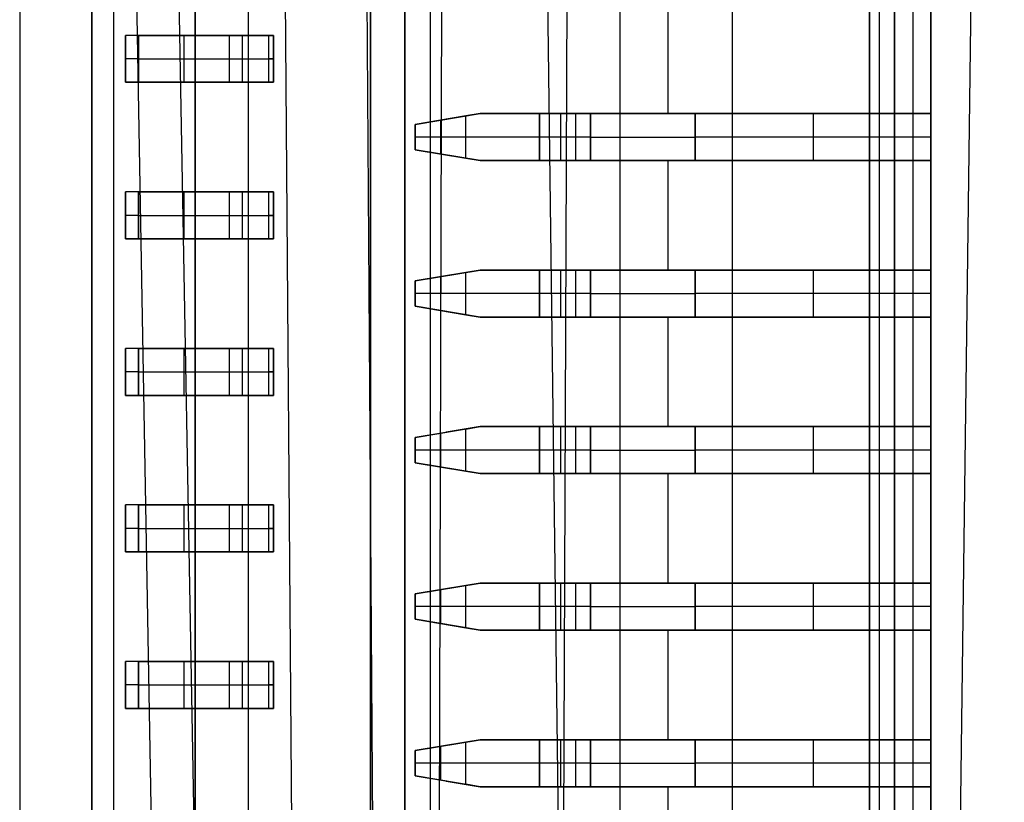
# Model space of a CAD drawing. Extents: x -64 to 57, y 4 to 161.
# Tile 275 of 342: x 7.61 to 10.76, y 143.47 to 145.97. Entities that reach past the tile are written whole.
import ezdxf

# ---------------------------------------------------------------- set-up
doc = ezdxf.new("R2010")
doc.units = 0
doc.layers.add('DEFAULT', color=7, linetype='CONTINUOUS')

msp = doc.modelspace()

# ---------------------------------------------------------------- linework, layer by layer
at = {"layer": 'DEFAULT', "color": 254}
for p, q in [((7.9693, 154.4068, 54.2017), (8.388, 131.0455, 54.1046)), ((8.5759, 131.0475, 45.715), (8.3945, 154.4089, 45.475)), ((8.8271, 131.0454, 54.3913), (8.6606, 154.4067, 54.6531)), ((8.9159, 131.0475, 45.4628), (8.9837, 154.409, 45.038)), ((9.5319, 128.0857, 50.1519), (9.1882, 154.4078, 50.1577)), ((9.394, 154.4065, 55.1319), (9.295, 131.0453, 54.6968)), ((8.2521, 131.0474, 45.9551), (7.841, 154.0867, 45.8907)), ((10.4141, 128.0856, 50.3942), (10.7553, 154.0856, 50.4012)), ((9.886, 150.7919, 37.6366), (9.886, 128.8919, 37.6366)), ((10.356, 150.7919, 41.6166), (10.356, 128.8919, 41.6166)), ((7.841, 150.4169, 41.6166), (7.841, 134.2669, 41.6166)), ((7.841, 150.4169, 41.6166), (7.841, 134.2669, 41.6166)), ((7.911, 150.3169, 39.9666), (7.911, 134.2669, 39.9666)), ((7.841, 129.6158, 41.4747), (7.841, 150.068, 41.4747)), ((7.841, 149.9661, 41.3329), (7.841, 133.7169, 41.3329)), ((7.841, 133.7169, 41.3329), (7.841, 149.9661, 41.3329)), ((8.341, 149.9169, 41.0997), (8.341, 134.266, 41.0997)), ((8.731, 134.2669, 39.9666), (8.731, 149.9169, 39.9666)), ((8.731, 149.9169, 39.9666), (8.731, 134.2669, 39.9666)), ((8.841, 149.9169, 40.8666), (8.841, 134.2669, 40.8666)), ((8.841, 134.2669, 40.8666), (8.841, 149.9169, 40.8666)), ((9.5278, 149.9169, 39.6766), (9.5278, 134.2669, 39.6766)), ((10.3246, 134.2669, 39.3866), (10.3246, 149.9169, 39.3866)), ((10.3246, 149.9169, 39.3866), (10.3246, 134.2669, 39.3866)), ((10.521, 149.9169, 40.1266), (10.521, 134.2669, 40.1266)), ((10.4046, 134.2669, 39.3866), (10.4046, 149.4569, 39.3866)), ((10.4046, 149.4569, 39.3866), (10.4046, 134.2669, 39.3866)), ((10.4628, 149.4569, 39.5466), (10.4628, 134.2669, 39.5466)), ((10.521, 134.2669, 39.7066), (10.521, 149.4569, 39.7066)), ((10.521, 149.4569, 39.7066), (10.521, 134.2669, 39.7066)), ((7.611, 149.1419, 37.6866), (7.611, 130.5419, 37.6866)), ((8.171, 130.5419, 37.6866), (8.171, 149.1419, 37.6866)), ((8.171, 149.1419, 37.6866), (8.171, 130.5419, 37.6866)), ((8.171, 130.5419, 37.6366), (8.171, 149.1419, 37.6366)), ((8.171, 130.5419, 37.6616), (8.171, 149.1419, 37.6616)), ((8.171, 149.1419, 37.6366), (8.171, 130.5419, 37.6366)), ((9.681, 146.0169, 40.8666), (9.681, 145.6669, 40.8666)), ((10.521, 146.0169, 40.8666), (10.521, 145.6669, 40.8666)), ((10.521, 145.6669, 40.8666), (10.521, 146.0169, 40.8666)), ((8.407, 145.9169, 39.9666), (7.9493, 145.9169, 39.9666)), ((7.9493, 145.7669, 39.9666), (7.9493, 145.9169, 39.9666)), ((7.9493, 145.9169, 39.9666), (7.9493, 145.7669, 39.9666)), ((8.407, 145.9169, 39.9666), (7.9493, 145.9169, 39.9666)), ((7.9908, 145.9169, 39.9756), (8.2795, 145.9169, 40.1075)), ((7.9908, 145.7669, 39.9756), (7.9908, 145.9169, 39.9756)), ((7.9908, 145.9169, 39.9756), (8.2795, 145.9169, 40.1075)), ((7.9908, 145.9169, 39.9756), (7.9908, 145.7669, 39.9756)), ((8.1351, 145.9169, 40.0416), (8.1351, 145.7669, 40.0416)), ((8.4158, 145.9169, 40.0484), (8.1501, 145.9169, 40.0484)), ((8.1851, 145.9169, 39.9666), (8.1851, 145.9169, 40.0644)), ((8.2795, 145.9169, 40.1075), (8.2795, 145.7669, 40.1075)), ((8.2795, 145.9169, 40.1075), (8.2795, 145.7669, 40.1075)), ((8.2795, 145.9169, 40.1075), (8.421, 145.9169, 40.0166)), ((8.321, 145.9169, 40.1166), (8.321, 145.7669, 40.1166)), ((8.407, 145.7669, 39.9666), (8.407, 145.9169, 39.9666)), ((8.407, 145.7669, 39.9666), (8.407, 145.9169, 39.9666)), ((8.421, 145.7669, 40.0166), (8.421, 145.9169, 40.0166)), ((8.421, 145.9169, 40.0119), (8.421, 145.7669, 40.0119)), ((8.421, 145.9169, 40.0166), (8.421, 145.9169, 40.0119)), ((8.421, 145.7669, 40.0166), (8.421, 145.9169, 40.0166)), ((8.421, 145.9169, 40.0142), (8.421, 145.7669, 40.0142)), ((8.421, 145.9169, 40.0119), (8.421, 145.7669, 40.0119)), ((8.421, 145.9169, 40.0166), (8.421, 145.9169, 40.0119)), ((7.9908, 145.8419, 39.9756), (8.2795, 145.8419, 40.1075)), ((8.421, 145.8419, 40.0166), (8.421, 145.8419, 40.0119)), ((8.407, 145.7669, 39.9666), (7.9493, 145.7669, 39.9666)), ((7.9493, 145.7669, 39.9666), (8.407, 145.7669, 39.9666)), ((8.2795, 145.7669, 40.1075), (7.9908, 145.7669, 39.9756)), ((7.9908, 145.7669, 39.9756), (8.2795, 145.7669, 40.1075)), ((8.4158, 145.7669, 40.0484), (8.1501, 145.7669, 40.0484)), ((8.1851, 145.7669, 39.9666), (8.1851, 145.7669, 40.0644)), ((8.2795, 145.7669, 40.1075), (8.421, 145.7669, 40.0166)), ((8.421, 145.7669, 40.0119), (8.421, 145.7669, 40.0166)), ((8.421, 145.7669, 40.0166), (8.421, 145.7669, 40.0119)), ((8.8737, 145.6324, 40.8666), (9.081, 145.6669, 40.8666)), ((8.8737, 145.6324, 40.8666), (9.081, 145.6669, 40.8666)), ((9.0352, 145.6593, 40.6612), (8.8737, 145.6324, 40.8666)), ((9.0352, 145.6593, 40.6612), (8.8737, 145.6324, 40.8666)), ((8.9544, 145.6458, 40.7639), (8.9544, 145.538, 40.7639)), ((9.081, 145.6669, 40.7405), (8.9728, 145.6489, 40.7405)), ((8.9774, 145.6496, 40.7347), (8.9774, 145.6496, 40.8666)), ((9.0352, 145.6593, 40.6612), (9.081, 145.6669, 40.6144)), ((9.081, 145.6669, 40.6144), (9.0352, 145.6593, 40.6612)), ((9.0352, 145.5246, 40.6612), (9.0352, 145.6593, 40.6612)), ((9.0352, 145.5246, 40.6612), (9.0352, 145.6593, 40.6612)), ((9.081, 145.6669, 40.8666), (9.081, 145.6669, 40.6144)), ((9.081, 145.6669, 40.8666), (9.081, 145.6669, 40.6144)), ((10.521, 145.6669, 40.8666), (9.081, 145.6669, 40.8666)), ((9.081, 145.6669, 40.7066), (9.4966, 145.6669, 40.7066)), ((9.081, 145.6669, 40.8666), (10.521, 145.6669, 40.8666)), ((9.271, 145.6669, 40.5466), (9.271, 145.5169, 40.5466)), ((9.271, 145.5169, 40.5466), (9.271, 145.6669, 40.5466)), ((9.3379, 145.6669, 40.5723), (9.3379, 145.5169, 40.5723)), ((9.3379, 145.6669, 40.5723), (9.3379, 145.5169, 40.5723)), ((9.4333, 145.6669, 40.6581), (9.3379, 145.6669, 40.5723)), ((9.3379, 145.6669, 40.5723), (9.4333, 145.6669, 40.6581)), ((9.3856, 145.6669, 40.6152), (9.3856, 145.5169, 40.6152)), ((9.4333, 145.5169, 40.6581), (9.4333, 145.6669, 40.6581)), ((9.4333, 145.6669, 40.6581), (9.4333, 145.5169, 40.6581)), ((9.7679, 145.5169, 40.7866), (9.7679, 145.6669, 40.7866)), ((9.7679, 145.6669, 40.7866), (9.7679, 145.5169, 40.7866)), ((10.521, 145.6669, 40.7866), (9.7679, 145.6669, 40.7866)), ((9.7679, 145.6669, 40.7866), (10.521, 145.6669, 40.7866)), ((9.801, 145.6669, 40.7866), (9.801, 145.6669, 40.8666)), ((10.1445, 145.6669, 40.7866), (10.1445, 145.5169, 40.7866)), ((10.521, 145.6669, 40.7866), (10.521, 145.5169, 40.7866)), ((10.521, 145.6669, 40.8666), (10.521, 145.6669, 40.7866)), ((10.521, 145.5169, 40.7866), (10.521, 145.6669, 40.7866)), ((10.521, 145.6669, 40.7866), (10.521, 145.6669, 40.8666)), ((8.8737, 145.6324, 40.8666), (8.8737, 145.5515, 40.8666)), ((8.8737, 145.5515, 40.8666), (8.8737, 145.6324, 40.8666)), ((9.0352, 145.5919, 40.6612), (8.8737, 145.5919, 40.8666)), ((9.4333, 145.5919, 40.6581), (9.3379, 145.5919, 40.5723)), ((10.521, 145.5919, 40.7866), (9.7679, 145.5919, 40.7866)), ((9.081, 145.5169, 40.8666), (8.8737, 145.5515, 40.8666)), ((8.8737, 145.5515, 40.8666), (9.0352, 145.5246, 40.6612)), ((8.8737, 145.5515, 40.8666), (9.0352, 145.5246, 40.6612)), ((9.081, 145.5169, 40.8666), (8.8737, 145.5515, 40.8666)), ((8.9728, 145.535, 40.7405), (9.081, 145.5169, 40.7405)), ((8.9774, 145.5342, 40.7347), (8.9774, 145.5342, 40.8666)), ((9.081, 145.5169, 40.6144), (9.0352, 145.5246, 40.6612)), ((9.0352, 145.5246, 40.6612), (9.081, 145.5169, 40.6144)), ((10.521, 145.5169, 40.8666), (9.081, 145.5169, 40.8666)), ((9.081, 145.5169, 40.8666), (9.081, 145.5169, 40.6144)), ((9.081, 145.5169, 40.7066), (9.4966, 145.5169, 40.7066)), ((9.081, 145.5169, 40.6144), (9.081, 145.5169, 40.8666)), ((10.521, 145.5169, 40.8666), (9.081, 145.5169, 40.8666)), ((9.3379, 145.5169, 40.5723), (9.4333, 145.5169, 40.6581)), ((9.3379, 145.5169, 40.5723), (9.4333, 145.5169, 40.6581)), ((9.681, 145.5169, 40.8666), (9.681, 145.1669, 40.8666)), ((9.7679, 145.5169, 40.7866), (10.521, 145.5169, 40.7866)), ((9.7679, 145.5169, 40.7866), (10.521, 145.5169, 40.7866)), ((9.801, 145.5169, 40.7866), (9.801, 145.5169, 40.8666)), ((10.521, 145.5169, 40.8666), (10.521, 145.1669, 40.8666)), ((10.521, 145.5169, 40.7866), (10.521, 145.5169, 40.8666)), ((10.521, 145.5169, 40.7866), (10.521, 145.5169, 40.8666)), ((10.521, 145.1669, 40.8666), (10.521, 145.5169, 40.8666)), ((8.407, 145.4169, 39.9666), (7.9493, 145.4169, 39.9666)), ((7.9493, 145.2669, 39.9666), (7.9493, 145.4169, 39.9666)), ((7.9493, 145.4169, 39.9666), (7.9493, 145.2669, 39.9666)), ((8.407, 145.4169, 39.9666), (7.9493, 145.4169, 39.9666)), ((7.9908, 145.4169, 39.9756), (8.2795, 145.4169, 40.1075)), ((7.9908, 145.2669, 39.9756), (7.9908, 145.4169, 39.9756)), ((7.9908, 145.4169, 39.9756), (8.2795, 145.4169, 40.1075)), ((7.9908, 145.4169, 39.9756), (7.9908, 145.2669, 39.9756)), ((8.1351, 145.4169, 40.0416), (8.1351, 145.2669, 40.0416)), ((8.4158, 145.4169, 40.0484), (8.1501, 145.4169, 40.0484)), ((8.1851, 145.4169, 39.9666), (8.1851, 145.4169, 40.0644)), ((8.2795, 145.4169, 40.1075), (8.2795, 145.2669, 40.1075)), ((8.2795, 145.4169, 40.1075), (8.2795, 145.2669, 40.1075)), ((8.2795, 145.4169, 40.1075), (8.421, 145.4169, 40.0166)), ((8.321, 145.4169, 40.1166), (8.321, 145.2669, 40.1166)), ((8.407, 145.2669, 39.9666), (8.407, 145.4169, 39.9666)), ((8.407, 145.2669, 39.9666), (8.407, 145.4169, 39.9666)), ((8.421, 145.2669, 40.0166), (8.421, 145.4169, 40.0166)), ((8.421, 145.4169, 40.0119), (8.421, 145.2669, 40.0119)), ((8.421, 145.4169, 40.0166), (8.421, 145.4169, 40.0119)), ((8.421, 145.2669, 40.0166), (8.421, 145.4169, 40.0166)), ((8.421, 145.4169, 40.0142), (8.421, 145.2669, 40.0142)), ((8.421, 145.4169, 40.0119), (8.421, 145.2669, 40.0119)), ((8.421, 145.4169, 40.0166), (8.421, 145.4169, 40.0119)), ((7.9908, 145.3419, 39.9756), (8.2795, 145.3419, 40.1075)), ((8.421, 145.3419, 40.0166), (8.421, 145.3419, 40.0119)), ((8.407, 145.2669, 39.9666), (7.9493, 145.2669, 39.9666)), ((7.9493, 145.2669, 39.9666), (8.407, 145.2669, 39.9666)), ((8.2795, 145.2669, 40.1075), (7.9908, 145.2669, 39.9756)), ((7.9908, 145.2669, 39.9756), (8.2795, 145.2669, 40.1075)), ((8.4158, 145.2669, 40.0484), (8.1501, 145.2669, 40.0484)), ((8.1851, 145.2669, 39.9666), (8.1851, 145.2669, 40.0644)), ((8.2795, 145.2669, 40.1075), (8.421, 145.2669, 40.0166)), ((8.421, 145.2669, 40.0119), (8.421, 145.2669, 40.0166)), ((8.421, 145.2669, 40.0166), (8.421, 145.2669, 40.0119)), ((8.8737, 145.1324, 40.8666), (9.081, 145.1669, 40.8666)), ((8.8737, 145.1324, 40.8666), (9.081, 145.1669, 40.8666)), ((9.0352, 145.1593, 40.6612), (8.8737, 145.1324, 40.8666)), ((9.0352, 145.1593, 40.6612), (8.8737, 145.1324, 40.8666)), ((8.9544, 145.1458, 40.7639), (8.9544, 145.038, 40.7639)), ((9.081, 145.1669, 40.7405), (8.9728, 145.1489, 40.7405)), ((8.9774, 145.1496, 40.7347), (8.9774, 145.1496, 40.8666)), ((9.0352, 145.1593, 40.6612), (9.081, 145.1669, 40.6144)), ((9.081, 145.1669, 40.6144), (9.0352, 145.1593, 40.6612)), ((9.0352, 145.0246, 40.6612), (9.0352, 145.1593, 40.6612)), ((9.0352, 145.0246, 40.6612), (9.0352, 145.1593, 40.6612)), ((9.081, 145.1669, 40.8666), (9.081, 145.1669, 40.6144)), ((9.081, 145.1669, 40.8666), (9.081, 145.1669, 40.6144)), ((10.521, 145.1669, 40.8666), (9.081, 145.1669, 40.8666)), ((9.081, 145.1669, 40.7066), (9.4966, 145.1669, 40.7066)), ((9.081, 145.1669, 40.8666), (10.521, 145.1669, 40.8666)), ((9.271, 145.1669, 40.5466), (9.271, 145.0169, 40.5466)), ((9.271, 145.0169, 40.5466), (9.271, 145.1669, 40.5466)), ((9.3379, 145.1669, 40.5723), (9.3379, 145.0169, 40.5723)), ((9.3379, 145.1669, 40.5723), (9.3379, 145.0169, 40.5723)), ((9.4333, 145.1669, 40.6581), (9.3379, 145.1669, 40.5723)), ((9.3379, 145.1669, 40.5723), (9.4333, 145.1669, 40.6581)), ((9.3856, 145.1669, 40.6152), (9.3856, 145.0169, 40.6152)), ((9.4333, 145.0169, 40.6581), (9.4333, 145.1669, 40.6581)), ((9.4333, 145.1669, 40.6581), (9.4333, 145.0169, 40.6581)), ((9.7679, 145.0169, 40.7866), (9.7679, 145.1669, 40.7866)), ((9.7679, 145.1669, 40.7866), (9.7679, 145.0169, 40.7866)), ((10.521, 145.1669, 40.7866), (9.7679, 145.1669, 40.7866)), ((9.7679, 145.1669, 40.7866), (10.521, 145.1669, 40.7866)), ((9.801, 145.1669, 40.7866), (9.801, 145.1669, 40.8666)), ((10.1445, 145.1669, 40.7866), (10.1445, 145.0169, 40.7866)), ((10.521, 145.1669, 40.7866), (10.521, 145.0169, 40.7866)), ((10.521, 145.1669, 40.8666), (10.521, 145.1669, 40.7866)), ((10.521, 145.0169, 40.7866), (10.521, 145.1669, 40.7866)), ((10.521, 145.1669, 40.7866), (10.521, 145.1669, 40.8666)), ((8.8737, 145.1324, 40.8666), (8.8737, 145.0515, 40.8666)), ((8.8737, 145.0515, 40.8666), (8.8737, 145.1324, 40.8666)), ((9.0352, 145.0919, 40.6612), (8.8737, 145.0919, 40.8666)), ((9.4333, 145.0919, 40.6581), (9.3379, 145.0919, 40.5723)), ((10.521, 145.0919, 40.7866), (9.7679, 145.0919, 40.7866)), ((9.081, 145.0169, 40.8666), (8.8737, 145.0515, 40.8666)), ((8.8737, 145.0515, 40.8666), (9.0352, 145.0246, 40.6612)), ((8.8737, 145.0515, 40.8666), (9.0352, 145.0246, 40.6612)), ((9.081, 145.0169, 40.8666), (8.8737, 145.0515, 40.8666)), ((8.9728, 145.035, 40.7405), (9.081, 145.0169, 40.7405)), ((8.9774, 145.0342, 40.7347), (8.9774, 145.0342, 40.8666)), ((9.081, 145.0169, 40.6144), (9.0352, 145.0246, 40.6612)), ((9.0352, 145.0246, 40.6612), (9.081, 145.0169, 40.6144)), ((10.521, 145.0169, 40.8666), (9.081, 145.0169, 40.8666)), ((9.081, 145.0169, 40.8666), (9.081, 145.0169, 40.6144)), ((9.081, 145.0169, 40.7066), (9.4966, 145.0169, 40.7066)), ((9.081, 145.0169, 40.6144), (9.081, 145.0169, 40.8666)), ((10.521, 145.0169, 40.8666), (9.081, 145.0169, 40.8666)), ((9.3379, 145.0169, 40.5723), (9.4333, 145.0169, 40.6581)), ((9.3379, 145.0169, 40.5723), (9.4333, 145.0169, 40.6581)), ((9.681, 145.0169, 40.8666), (9.681, 144.6669, 40.8666)), ((9.7679, 145.0169, 40.7866), (10.521, 145.0169, 40.7866)), ((9.7679, 145.0169, 40.7866), (10.521, 145.0169, 40.7866)), ((9.801, 145.0169, 40.7866), (9.801, 145.0169, 40.8666)), ((10.521, 145.0169, 40.8666), (10.521, 144.6669, 40.8666)), ((10.521, 145.0169, 40.7866), (10.521, 145.0169, 40.8666)), ((10.521, 145.0169, 40.7866), (10.521, 145.0169, 40.8666)), ((10.521, 144.6669, 40.8666), (10.521, 145.0169, 40.8666)), ((8.407, 144.9169, 39.9666), (7.9493, 144.9169, 39.9666)), ((7.9493, 144.7669, 39.9666), (7.9493, 144.9169, 39.9666)), ((7.9493, 144.9169, 39.9666), (7.9493, 144.7669, 39.9666)), ((8.407, 144.9169, 39.9666), (7.9493, 144.9169, 39.9666)), ((7.9908, 144.9169, 39.9756), (8.2795, 144.9169, 40.1075)), ((7.9908, 144.7669, 39.9756), (7.9908, 144.9169, 39.9756)), ((7.9908, 144.9169, 39.9756), (8.2795, 144.9169, 40.1075)), ((7.9908, 144.9169, 39.9756), (7.9908, 144.7669, 39.9756)), ((8.1351, 144.9169, 40.0416), (8.1351, 144.7669, 40.0416)), ((8.4158, 144.9169, 40.0484), (8.1501, 144.9169, 40.0484)), ((8.1851, 144.9169, 39.9666), (8.1851, 144.9169, 40.0644)), ((8.2795, 144.9169, 40.1075), (8.2795, 144.7669, 40.1075)), ((8.2795, 144.9169, 40.1075), (8.2795, 144.7669, 40.1075)), ((8.2795, 144.9169, 40.1075), (8.421, 144.9169, 40.0166)), ((8.321, 144.9169, 40.1166), (8.321, 144.7669, 40.1166)), ((8.407, 144.7669, 39.9666), (8.407, 144.9169, 39.9666)), ((8.407, 144.7669, 39.9666), (8.407, 144.9169, 39.9666)), ((8.421, 144.7669, 40.0166), (8.421, 144.9169, 40.0166)), ((8.421, 144.9169, 40.0119), (8.421, 144.7669, 40.0119)), ((8.421, 144.9169, 40.0166), (8.421, 144.9169, 40.0119)), ((8.421, 144.7669, 40.0166), (8.421, 144.9169, 40.0166)), ((8.421, 144.9169, 40.0142), (8.421, 144.7669, 40.0142)), ((8.421, 144.9169, 40.0119), (8.421, 144.7669, 40.0119)), ((8.421, 144.9169, 40.0166), (8.421, 144.9169, 40.0119)), ((7.9908, 144.8419, 39.9756), (8.2795, 144.8419, 40.1075)), ((8.421, 144.8419, 40.0166), (8.421, 144.8419, 40.0119)), ((8.407, 144.7669, 39.9666), (7.9493, 144.7669, 39.9666)), ((7.9493, 144.7669, 39.9666), (8.407, 144.7669, 39.9666)), ((8.2795, 144.7669, 40.1075), (7.9908, 144.7669, 39.9756)), ((7.9908, 144.7669, 39.9756), (8.2795, 144.7669, 40.1075)), ((8.4158, 144.7669, 40.0484), (8.1501, 144.7669, 40.0484)), ((8.1851, 144.7669, 39.9666), (8.1851, 144.7669, 40.0644)), ((8.2795, 144.7669, 40.1075), (8.421, 144.7669, 40.0166)), ((8.421, 144.7669, 40.0119), (8.421, 144.7669, 40.0166)), ((8.421, 144.7669, 40.0166), (8.421, 144.7669, 40.0119)), ((8.8737, 144.6324, 40.8666), (9.081, 144.6669, 40.8666)), ((8.8737, 144.6324, 40.8666), (9.081, 144.6669, 40.8666)), ((9.0352, 144.6593, 40.6612), (8.8737, 144.6324, 40.8666)), ((9.0352, 144.6593, 40.6612), (8.8737, 144.6324, 40.8666)), ((8.9544, 144.6458, 40.7639), (8.9544, 144.538, 40.7639)), ((9.081, 144.6669, 40.7405), (8.9728, 144.6489, 40.7405)), ((8.9774, 144.6496, 40.7347), (8.9774, 144.6496, 40.8666)), ((9.0352, 144.6593, 40.6612), (9.081, 144.6669, 40.6144)), ((9.081, 144.6669, 40.6144), (9.0352, 144.6593, 40.6612)), ((9.0352, 144.5246, 40.6612), (9.0352, 144.6593, 40.6612)), ((9.0352, 144.5246, 40.6612), (9.0352, 144.6593, 40.6612)), ((9.081, 144.6669, 40.8666), (9.081, 144.6669, 40.6144)), ((9.081, 144.6669, 40.8666), (9.081, 144.6669, 40.6144)), ((10.521, 144.6669, 40.8666), (9.081, 144.6669, 40.8666)), ((9.081, 144.6669, 40.7066), (9.4966, 144.6669, 40.7066)), ((9.081, 144.6669, 40.8666), (10.521, 144.6669, 40.8666)), ((9.271, 144.6669, 40.5466), (9.271, 144.5169, 40.5466)), ((9.271, 144.5169, 40.5466), (9.271, 144.6669, 40.5466)), ((9.3379, 144.6669, 40.5723), (9.3379, 144.5169, 40.5723)), ((9.3379, 144.6669, 40.5723), (9.3379, 144.5169, 40.5723)), ((9.4333, 144.6669, 40.6581), (9.3379, 144.6669, 40.5723)), ((9.3379, 144.6669, 40.5723), (9.4333, 144.6669, 40.6581)), ((9.3856, 144.6669, 40.6152), (9.3856, 144.5169, 40.6152)), ((9.4333, 144.5169, 40.6581), (9.4333, 144.6669, 40.6581)), ((9.4333, 144.6669, 40.6581), (9.4333, 144.5169, 40.6581)), ((9.7679, 144.5169, 40.7866), (9.7679, 144.6669, 40.7866)), ((9.7679, 144.6669, 40.7866), (9.7679, 144.5169, 40.7866)), ((10.521, 144.6669, 40.7866), (9.7679, 144.6669, 40.7866)), ((9.7679, 144.6669, 40.7866), (10.521, 144.6669, 40.7866)), ((9.801, 144.6669, 40.7866), (9.801, 144.6669, 40.8666)), ((10.1445, 144.6669, 40.7866), (10.1445, 144.5169, 40.7866)), ((10.521, 144.6669, 40.7866), (10.521, 144.5169, 40.7866)), ((10.521, 144.6669, 40.8666), (10.521, 144.6669, 40.7866)), ((10.521, 144.5169, 40.7866), (10.521, 144.6669, 40.7866)), ((10.521, 144.6669, 40.7866), (10.521, 144.6669, 40.8666)), ((8.8737, 144.6324, 40.8666), (8.8737, 144.5515, 40.8666)), ((8.8737, 144.5515, 40.8666), (8.8737, 144.6324, 40.8666)), ((9.0352, 144.5919, 40.6612), (8.8737, 144.5919, 40.8666)), ((9.4333, 144.5919, 40.6581), (9.3379, 144.5919, 40.5723)), ((10.521, 144.5919, 40.7866), (9.7679, 144.5919, 40.7866)), ((9.081, 144.5169, 40.8666), (8.8737, 144.5515, 40.8666)), ((8.8737, 144.5515, 40.8666), (9.0352, 144.5246, 40.6612)), ((8.8737, 144.5515, 40.8666), (9.0352, 144.5246, 40.6612)), ((9.081, 144.5169, 40.8666), (8.8737, 144.5515, 40.8666)), ((8.9728, 144.535, 40.7405), (9.081, 144.5169, 40.7405)), ((8.9774, 144.5342, 40.7347), (8.9774, 144.5342, 40.8666)), ((9.081, 144.5169, 40.6144), (9.0352, 144.5246, 40.6612)), ((9.0352, 144.5246, 40.6612), (9.081, 144.5169, 40.6144)), ((10.521, 144.5169, 40.8666), (9.081, 144.5169, 40.8666)), ((9.081, 144.5169, 40.8666), (9.081, 144.5169, 40.6144)), ((9.081, 144.5169, 40.7066), (9.4966, 144.5169, 40.7066)), ((9.081, 144.5169, 40.6144), (9.081, 144.5169, 40.8666)), ((10.521, 144.5169, 40.8666), (9.081, 144.5169, 40.8666)), ((9.3379, 144.5169, 40.5723), (9.4333, 144.5169, 40.6581)), ((9.3379, 144.5169, 40.5723), (9.4333, 144.5169, 40.6581)), ((9.681, 144.5169, 40.8666), (9.681, 144.1669, 40.8666)), ((9.7679, 144.5169, 40.7866), (10.521, 144.5169, 40.7866)), ((9.7679, 144.5169, 40.7866), (10.521, 144.5169, 40.7866)), ((9.801, 144.5169, 40.7866), (9.801, 144.5169, 40.8666)), ((10.521, 144.5169, 40.8666), (10.521, 144.1669, 40.8666)), ((10.521, 144.5169, 40.7866), (10.521, 144.5169, 40.8666)), ((10.521, 144.5169, 40.7866), (10.521, 144.5169, 40.8666)), ((10.521, 144.1669, 40.8666), (10.521, 144.5169, 40.8666)), ((8.407, 144.4169, 39.9666), (7.9493, 144.4169, 39.9666)), ((7.9493, 144.2669, 39.9666), (7.9493, 144.4169, 39.9666)), ((7.9493, 144.4169, 39.9666), (7.9493, 144.2669, 39.9666)), ((8.407, 144.4169, 39.9666), (7.9493, 144.4169, 39.9666)), ((7.9908, 144.4169, 39.9756), (8.2795, 144.4169, 40.1075)), ((7.9908, 144.2669, 39.9756), (7.9908, 144.4169, 39.9756)), ((7.9908, 144.4169, 39.9756), (8.2795, 144.4169, 40.1075)), ((7.9908, 144.4169, 39.9756), (7.9908, 144.2669, 39.9756)), ((8.1351, 144.4169, 40.0416), (8.1351, 144.2669, 40.0416)), ((8.4158, 144.4169, 40.0484), (8.1501, 144.4169, 40.0484)), ((8.1851, 144.4169, 39.9666), (8.1851, 144.4169, 40.0644)), ((8.2795, 144.4169, 40.1075), (8.2795, 144.2669, 40.1075)), ((8.2795, 144.4169, 40.1075), (8.2795, 144.2669, 40.1075)), ((8.2795, 144.4169, 40.1075), (8.421, 144.4169, 40.0166)), ((8.321, 144.4169, 40.1166), (8.321, 144.2669, 40.1166)), ((8.407, 144.2669, 39.9666), (8.407, 144.4169, 39.9666)), ((8.407, 144.2669, 39.9666), (8.407, 144.4169, 39.9666)), ((8.421, 144.2669, 40.0166), (8.421, 144.4169, 40.0166)), ((8.421, 144.4169, 40.0119), (8.421, 144.2669, 40.0119)), ((8.421, 144.4169, 40.0166), (8.421, 144.4169, 40.0119)), ((8.421, 144.2669, 40.0166), (8.421, 144.4169, 40.0166)), ((8.421, 144.4169, 40.0142), (8.421, 144.2669, 40.0142)), ((8.421, 144.4169, 40.0119), (8.421, 144.2669, 40.0119)), ((8.421, 144.4169, 40.0166), (8.421, 144.4169, 40.0119)), ((7.9908, 144.3419, 39.9756), (8.2795, 144.3419, 40.1075)), ((8.421, 144.3419, 40.0166), (8.421, 144.3419, 40.0119)), ((8.407, 144.2669, 39.9666), (7.9493, 144.2669, 39.9666)), ((7.9493, 144.2669, 39.9666), (8.407, 144.2669, 39.9666)), ((8.2795, 144.2669, 40.1075), (7.9908, 144.2669, 39.9756)), ((7.9908, 144.2669, 39.9756), (8.2795, 144.2669, 40.1075)), ((8.4158, 144.2669, 40.0484), (8.1501, 144.2669, 40.0484)), ((8.1851, 144.2669, 39.9666), (8.1851, 144.2669, 40.0644)), ((8.2795, 144.2669, 40.1075), (8.421, 144.2669, 40.0166)), ((8.421, 144.2669, 40.0119), (8.421, 144.2669, 40.0166)), ((8.421, 144.2669, 40.0166), (8.421, 144.2669, 40.0119)), ((8.8737, 144.1324, 40.8666), (9.081, 144.1669, 40.8666)), ((8.8737, 144.1324, 40.8666), (9.081, 144.1669, 40.8666)), ((9.081, 144.1669, 40.7405), (8.9728, 144.1489, 40.7405)), ((9.0352, 144.1593, 40.6612), (9.081, 144.1669, 40.6144)), ((9.081, 144.1669, 40.6144), (9.0352, 144.1593, 40.6612)), ((9.081, 144.1669, 40.8666), (9.081, 144.1669, 40.6144)), ((9.081, 144.1669, 40.8666), (9.081, 144.1669, 40.6144)), ((10.521, 144.1669, 40.8666), (9.081, 144.1669, 40.8666)), ((9.081, 144.1669, 40.7066), (9.4966, 144.1669, 40.7066)), ((9.081, 144.1669, 40.8666), (10.521, 144.1669, 40.8666)), ((9.271, 144.1669, 40.5466), (9.271, 144.0169, 40.5466)), ((9.271, 144.0169, 40.5466), (9.271, 144.1669, 40.5466)), ((9.3379, 144.1669, 40.5723), (9.3379, 144.0169, 40.5723)), ((9.3379, 144.1669, 40.5723), (9.3379, 144.0169, 40.5723)), ((9.4333, 144.1669, 40.6581), (9.3379, 144.1669, 40.5723)), ((9.3379, 144.1669, 40.5723), (9.4333, 144.1669, 40.6581)), ((9.3856, 144.1669, 40.6152), (9.3856, 144.0169, 40.6152)), ((9.4333, 144.0169, 40.6581), (9.4333, 144.1669, 40.6581)), ((9.4333, 144.1669, 40.6581), (9.4333, 144.0169, 40.6581)), ((9.7679, 144.0169, 40.7866), (9.7679, 144.1669, 40.7866)), ((9.7679, 144.1669, 40.7866), (9.7679, 144.0169, 40.7866)), ((10.521, 144.1669, 40.7866), (9.7679, 144.1669, 40.7866)), ((9.7679, 144.1669, 40.7866), (10.521, 144.1669, 40.7866)), ((9.801, 144.1669, 40.7866), (9.801, 144.1669, 40.8666)), ((10.1445, 144.1669, 40.7866), (10.1445, 144.0169, 40.7866)), ((10.521, 144.1669, 40.7866), (10.521, 144.0169, 40.7866)), ((10.521, 144.1669, 40.8666), (10.521, 144.1669, 40.7866)), ((10.521, 144.0169, 40.7866), (10.521, 144.1669, 40.7866)), ((10.521, 144.1669, 40.7866), (10.521, 144.1669, 40.8666)), ((9.0352, 144.1593, 40.6612), (8.8737, 144.1324, 40.8666)), ((9.0352, 144.1593, 40.6612), (8.8737, 144.1324, 40.8666)), ((8.9544, 144.1458, 40.7639), (8.9544, 144.038, 40.7639)), ((8.9774, 144.1496, 40.7347), (8.9774, 144.1496, 40.8666)), ((9.0352, 144.0246, 40.6612), (9.0352, 144.1593, 40.6612)), ((9.0352, 144.0246, 40.6612), (9.0352, 144.1593, 40.6612)), ((8.8737, 144.1324, 40.8666), (8.8737, 144.0515, 40.8666)), ((8.8737, 144.0515, 40.8666), (8.8737, 144.1324, 40.8666)), ((9.0352, 144.0919, 40.6612), (8.8737, 144.0919, 40.8666)), ((9.4333, 144.0919, 40.6581), (9.3379, 144.0919, 40.5723)), ((10.521, 144.0919, 40.7866), (9.7679, 144.0919, 40.7866)), ((9.081, 144.0169, 40.8666), (8.8737, 144.0515, 40.8666)), ((8.8737, 144.0515, 40.8666), (9.0352, 144.0246, 40.6612)), ((8.8737, 144.0515, 40.8666), (9.0352, 144.0246, 40.6612)), ((9.081, 144.0169, 40.8666), (8.8737, 144.0515, 40.8666)), ((8.9728, 144.035, 40.7405), (9.081, 144.0169, 40.7405)), ((8.9774, 144.0342, 40.7347), (8.9774, 144.0342, 40.8666)), ((9.081, 144.0169, 40.6144), (9.0352, 144.0246, 40.6612)), ((9.0352, 144.0246, 40.6612), (9.081, 144.0169, 40.6144)), ((10.521, 144.0169, 40.8666), (9.081, 144.0169, 40.8666)), ((9.081, 144.0169, 40.8666), (9.081, 144.0169, 40.6144)), ((9.081, 144.0169, 40.7066), (9.4966, 144.0169, 40.7066)), ((9.081, 144.0169, 40.6144), (9.081, 144.0169, 40.8666)), ((10.521, 144.0169, 40.8666), (9.081, 144.0169, 40.8666)), ((9.3379, 144.0169, 40.5723), (9.4333, 144.0169, 40.6581)), ((9.3379, 144.0169, 40.5723), (9.4333, 144.0169, 40.6581)), ((9.681, 144.0169, 40.8666), (9.681, 143.6669, 40.8666)), ((9.7679, 144.0169, 40.7866), (10.521, 144.0169, 40.7866)), ((9.7679, 144.0169, 40.7866), (10.521, 144.0169, 40.7866)), ((9.801, 144.0169, 40.7866), (9.801, 144.0169, 40.8666)), ((10.521, 144.0169, 40.8666), (10.521, 143.6669, 40.8666)), ((10.521, 144.0169, 40.7866), (10.521, 144.0169, 40.8666)), ((10.521, 144.0169, 40.7866), (10.521, 144.0169, 40.8666)), ((10.521, 143.6669, 40.8666), (10.521, 144.0169, 40.8666)), ((8.407, 143.9169, 39.9666), (7.9493, 143.9169, 39.9666)), ((7.9493, 143.7669, 39.9666), (7.9493, 143.9169, 39.9666)), ((7.9493, 143.9169, 39.9666), (7.9493, 143.7669, 39.9666)), ((8.407, 143.9169, 39.9666), (7.9493, 143.9169, 39.9666)), ((7.9908, 143.9169, 39.9756), (8.2795, 143.9169, 40.1075)), ((7.9908, 143.7669, 39.9756), (7.9908, 143.9169, 39.9756)), ((7.9908, 143.9169, 39.9756), (8.2795, 143.9169, 40.1075)), ((7.9908, 143.9169, 39.9756), (7.9908, 143.7669, 39.9756)), ((8.1351, 143.9169, 40.0416), (8.1351, 143.7669, 40.0416)), ((8.4158, 143.9169, 40.0484), (8.1501, 143.9169, 40.0484)), ((8.1851, 143.9169, 39.9666), (8.1851, 143.9169, 40.0644)), ((8.2795, 143.9169, 40.1075), (8.2795, 143.7669, 40.1075)), ((8.2795, 143.9169, 40.1075), (8.2795, 143.7669, 40.1075)), ((8.2795, 143.9169, 40.1075), (8.421, 143.9169, 40.0166)), ((8.321, 143.9169, 40.1166), (8.321, 143.7669, 40.1166)), ((8.407, 143.7669, 39.9666), (8.407, 143.9169, 39.9666)), ((8.407, 143.7669, 39.9666), (8.407, 143.9169, 39.9666)), ((8.421, 143.7669, 40.0166), (8.421, 143.9169, 40.0166)), ((8.421, 143.9169, 40.0119), (8.421, 143.7669, 40.0119)), ((8.421, 143.9169, 40.0166), (8.421, 143.9169, 40.0119)), ((8.421, 143.7669, 40.0166), (8.421, 143.9169, 40.0166)), ((8.421, 143.9169, 40.0142), (8.421, 143.7669, 40.0142)), ((8.421, 143.9169, 40.0119), (8.421, 143.7669, 40.0119)), ((8.421, 143.9169, 40.0166), (8.421, 143.9169, 40.0119)), ((7.9908, 143.8419, 39.9756), (8.2795, 143.8419, 40.1075)), ((8.421, 143.8419, 40.0166), (8.421, 143.8419, 40.0119)), ((8.407, 143.7669, 39.9666), (7.9493, 143.7669, 39.9666)), ((7.9493, 143.7669, 39.9666), (8.407, 143.7669, 39.9666)), ((8.2795, 143.7669, 40.1075), (7.9908, 143.7669, 39.9756)), ((7.9908, 143.7669, 39.9756), (8.2795, 143.7669, 40.1075)), ((8.4158, 143.7669, 40.0484), (8.1501, 143.7669, 40.0484)), ((8.1851, 143.7669, 39.9666), (8.1851, 143.7669, 40.0644)), ((8.2795, 143.7669, 40.1075), (8.421, 143.7669, 40.0166)), ((8.421, 143.7669, 40.0119), (8.421, 143.7669, 40.0166)), ((8.421, 143.7669, 40.0166), (8.421, 143.7669, 40.0119)), ((8.8737, 143.6324, 40.8666), (9.081, 143.6669, 40.8666)), ((8.8737, 143.6324, 40.8666), (9.081, 143.6669, 40.8666)), ((9.081, 143.6669, 40.7405), (8.9728, 143.6489, 40.7405)), ((9.0352, 143.6593, 40.6612), (9.081, 143.6669, 40.6144)), ((9.081, 143.6669, 40.6144), (9.0352, 143.6593, 40.6612)), ((9.081, 143.6669, 40.8666), (9.081, 143.6669, 40.6144)), ((9.081, 143.6669, 40.8666), (9.081, 143.6669, 40.6144)), ((10.521, 143.6669, 40.8666), (9.081, 143.6669, 40.8666)), ((9.081, 143.6669, 40.7066), (9.4966, 143.6669, 40.7066)), ((9.081, 143.6669, 40.8666), (10.521, 143.6669, 40.8666)), ((9.271, 143.6669, 40.5466), (9.271, 143.5169, 40.5466)), ((9.271, 143.5169, 40.5466), (9.271, 143.6669, 40.5466)), ((9.3379, 143.6669, 40.5723), (9.3379, 143.5169, 40.5723)), ((9.3379, 143.6669, 40.5723), (9.3379, 143.5169, 40.5723)), ((9.4333, 143.6669, 40.6581), (9.3379, 143.6669, 40.5723)), ((9.3379, 143.6669, 40.5723), (9.4333, 143.6669, 40.6581)), ((9.3856, 143.6669, 40.6152), (9.3856, 143.5169, 40.6152)), ((9.4333, 143.5169, 40.6581), (9.4333, 143.6669, 40.6581)), ((9.4333, 143.6669, 40.6581), (9.4333, 143.5169, 40.6581)), ((9.7679, 143.5169, 40.7866), (9.7679, 143.6669, 40.7866)), ((9.7679, 143.6669, 40.7866), (9.7679, 143.5169, 40.7866)), ((10.521, 143.6669, 40.7866), (9.7679, 143.6669, 40.7866)), ((9.7679, 143.6669, 40.7866), (10.521, 143.6669, 40.7866)), ((9.801, 143.6669, 40.7866), (9.801, 143.6669, 40.8666)), ((10.1445, 143.6669, 40.7866), (10.1445, 143.5169, 40.7866)), ((10.521, 143.6669, 40.7866), (10.521, 143.5169, 40.7866)), ((10.521, 143.6669, 40.8666), (10.521, 143.6669, 40.7866)), ((10.521, 143.5169, 40.7866), (10.521, 143.6669, 40.7866)), ((10.521, 143.6669, 40.7866), (10.521, 143.6669, 40.8666)), ((9.0352, 143.6593, 40.6612), (8.8737, 143.6324, 40.8666)), ((9.0352, 143.6593, 40.6612), (8.8737, 143.6324, 40.8666)), ((8.8737, 143.6324, 40.8666), (8.8737, 143.5515, 40.8666)), ((8.8737, 143.5515, 40.8666), (8.8737, 143.6324, 40.8666)), ((8.9544, 143.6458, 40.7639), (8.9544, 143.538, 40.7639)), ((8.9774, 143.6496, 40.7347), (8.9774, 143.6496, 40.8666)), ((9.0352, 143.5246, 40.6612), (9.0352, 143.6593, 40.6612)), ((9.0352, 143.5246, 40.6612), (9.0352, 143.6593, 40.6612)), ((9.0352, 143.5919, 40.6612), (8.8737, 143.5919, 40.8666)), ((9.4333, 143.5919, 40.6581), (9.3379, 143.5919, 40.5723)), ((10.521, 143.5919, 40.7866), (9.7679, 143.5919, 40.7866)), ((9.081, 143.5169, 40.8666), (8.8737, 143.5515, 40.8666)), ((8.8737, 143.5515, 40.8666), (9.0352, 143.5246, 40.6612)), ((8.8737, 143.5515, 40.8666), (9.0352, 143.5246, 40.6612)), ((9.081, 143.5169, 40.8666), (8.8737, 143.5515, 40.8666)), ((8.9728, 143.535, 40.7405), (9.081, 143.5169, 40.7405)), ((8.9774, 143.5342, 40.7347), (8.9774, 143.5342, 40.8666)), ((9.081, 143.5169, 40.6144), (9.0352, 143.5246, 40.6612)), ((9.0352, 143.5246, 40.6612), (9.081, 143.5169, 40.6144)), ((10.521, 143.5169, 40.8666), (9.081, 143.5169, 40.8666)), ((9.081, 143.5169, 40.8666), (9.081, 143.5169, 40.6144)), ((9.081, 143.5169, 40.7066), (9.4966, 143.5169, 40.7066)), ((9.081, 143.5169, 40.6144), (9.081, 143.5169, 40.8666)), ((10.521, 143.5169, 40.8666), (9.081, 143.5169, 40.8666)), ((9.3379, 143.5169, 40.5723), (9.4333, 143.5169, 40.6581)), ((9.3379, 143.5169, 40.5723), (9.4333, 143.5169, 40.6581)), ((9.681, 143.5169, 40.8666), (9.681, 143.1669, 40.8666)), ((9.7679, 143.5169, 40.7866), (10.521, 143.5169, 40.7866)), ((9.7679, 143.5169, 40.7866), (10.521, 143.5169, 40.7866)), ((9.801, 143.5169, 40.7866), (9.801, 143.5169, 40.8666)), ((10.521, 143.5169, 40.8666), (10.521, 143.1669, 40.8666)), ((10.521, 143.5169, 40.7866), (10.521, 143.5169, 40.8666)), ((10.521, 143.5169, 40.7866), (10.521, 143.5169, 40.8666)), ((10.521, 143.1669, 40.8666), (10.521, 143.5169, 40.8666))]:
    msp.add_line(p, q, dxfattribs=at)
at = {"layer": 'DEFAULT', "color": 91}
msp.add_line((8.9221, 128.2942, 50.2645), (8.9229, 152.2942, 50.2703), dxfattribs=at)
at = {"layer": 'DEFAULT', "color": 254, "extrusion": (-1.19275e-08, 1, 9.86492e-12)}
for centre in [(-7.9493, 40.0666, 145.9169), (-7.9493, 40.0666, 145.4169), (-7.9493, 40.0666, 144.9169), (-7.9493, 40.0666, 143.9169)]:
    msp.add_arc(centre, 0.1, 245.44, 270, dxfattribs=at)
at = {"layer": 'DEFAULT', "color": 254, "extrusion": (-1.19249e-08, 1, -9.86076e-32)}
for centre, radius, start, end in [((-7.9493, 40.0666, 145.9169), 0.1, 245.44, 270), ((-8.321, 40.0166, 145.9169), 0.1, 65.44, 180), ((-8.341, 40.0119, 145.9169), 0.08, 180, 214.485), ((-8.341, 40.0119, 145.7669), 0.08, 180, 214.485), ((-9.271, 40.6466, 145.6669), 0.1, 228, 270), ((-9.7679, 40.2866, 145.6669), 0.5, 48, 90), ((-9.271, 40.6466, 145.5169), 0.1, 228, 270), ((-9.7679, 40.2866, 145.5169), 0.5, 48, 90), ((-7.9493, 40.0666, 145.4169), 0.1, 245.44, 270), ((-8.321, 40.0166, 145.4169), 0.1, 65.44, 180), ((-8.341, 40.0119, 145.4169), 0.08, 180, 214.485), ((-8.341, 40.0119, 145.2669), 0.08, 180, 214.485), ((-9.271, 40.6466, 145.1669), 0.1, 228, 270), ((-9.7679, 40.2866, 145.1669), 0.5, 48, 90), ((-9.271, 40.6466, 145.0169), 0.1, 228, 270), ((-9.7679, 40.2866, 145.0169), 0.5, 48, 90), ((-7.9493, 40.0666, 144.9169), 0.1, 245.44, 270), ((-8.321, 40.0166, 144.9169), 0.1, 65.44, 180), ((-8.341, 40.0119, 144.9169), 0.08, 180, 214.485), ((-9.271, 40.6466, 144.6669), 0.1, 228, 270), ((-9.7679, 40.2866, 144.6669), 0.5, 48, 90), ((-9.271, 40.6466, 144.5169), 0.1, 228, 270), ((-9.7679, 40.2866, 144.5169), 0.5, 48, 90), ((-7.9493, 40.0666, 144.4169), 0.1, 245.44, 270), ((-8.321, 40.0166, 144.4169), 0.1, 65.44, 180), ((-8.341, 40.0119, 144.4169), 0.08, 180, 214.485), ((-8.341, 40.0119, 144.2669), 0.08, 180, 214.485), ((-9.271, 40.6466, 144.1669), 0.1, 228, 270), ((-9.7679, 40.2866, 144.1669), 0.5, 48, 90), ((-9.271, 40.6466, 144.0169), 0.1, 228, 270), ((-9.7679, 40.2866, 144.0169), 0.5, 48, 90), ((-8.321, 40.0166, 143.9169), 0.1, 65.44, 180), ((-8.341, 40.0119, 143.7669), 0.08, 180, 214.485), ((-9.7679, 40.2866, 143.6669), 0.5, 48, 90), ((-9.271, 40.6466, 143.5169), 0.1, 228, 270), ((-9.7679, 40.2866, 143.5169), 0.5, 48, 90)]:
    msp.add_arc(centre, radius, start, end, dxfattribs=at)
at = {"layer": 'DEFAULT', "color": 254, "extrusion": (-1.19272e-08, 1, 9.24016e-13)}
for centre in [(-8.341, 40.0119, 145.9169), (-8.341, 40.0119, 144.9169)]:
    msp.add_arc(centre, 0.08, 180, 214.485, dxfattribs=at)
at = {"layer": 'DEFAULT', "color": 254, "extrusion": (-1.19249e-08, 1, 0)}
for centre, radius, start, end in [((-7.9493, 40.0666, 145.8419), 0.1, 245.44, 270), ((-8.321, 40.0166, 145.8419), 0.1, 65.44, 180), ((-8.341, 40.0119, 145.8419), 0.08, 180, 214.485), ((-9.271, 40.8466, 145.6669), 0.3, 270, 309.2965), ((-9.271, 40.8466, 145.5919), 0.3, 270, 321.8291), ((-9.271, 40.6466, 145.5919), 0.1, 228, 270), ((-9.7679, 40.2866, 145.5919), 0.5, 48, 90), ((-7.9493, 40.0666, 145.3419), 0.1, 245.44, 270), ((-8.321, 40.0166, 145.3419), 0.1, 65.44, 180), ((-8.341, 40.0119, 145.3419), 0.08, 180, 214.485), ((-9.271, 40.8466, 145.1669), 0.3, 270, 309.2965), ((-9.271, 40.8466, 145.0919), 0.3, 270, 321.8291), ((-9.271, 40.6466, 145.0919), 0.1, 228, 270), ((-9.7679, 40.2866, 145.0919), 0.5, 48, 90), ((-7.9493, 40.0666, 144.8419), 0.1, 245.44, 270), ((-8.321, 40.0166, 144.8419), 0.1, 65.44, 180), ((-8.341, 40.0119, 144.8419), 0.08, 180, 214.485), ((-9.271, 40.8466, 144.6669), 0.3, 270, 309.2965), ((-9.271, 40.8466, 144.5919), 0.3, 270, 321.8291), ((-9.271, 40.6466, 144.5919), 0.1, 228, 270), ((-9.7679, 40.2866, 144.5919), 0.5, 48, 90), ((-7.9493, 40.0666, 144.3419), 0.1, 245.44, 270), ((-8.321, 40.0166, 144.3419), 0.1, 65.44, 180), ((-8.341, 40.0119, 144.3419), 0.08, 180, 214.485), ((-9.271, 40.8466, 144.1669), 0.3, 270, 309.2965), ((-9.271, 40.8466, 144.0919), 0.3, 270, 321.8291), ((-9.271, 40.6466, 144.0919), 0.1, 228, 270), ((-9.7679, 40.2866, 144.0919), 0.5, 48, 90), ((-7.9493, 40.0666, 143.8419), 0.1, 245.44, 270), ((-8.321, 40.0166, 143.8419), 0.1, 65.44, 180), ((-8.341, 40.0119, 143.8419), 0.08, 180, 214.485), ((-9.271, 40.8466, 143.6669), 0.3, 270, 309.2965), ((-9.271, 40.8466, 143.5919), 0.3, 270, 321.8291), ((-9.271, 40.6466, 143.5919), 0.1, 228, 270), ((-9.7679, 40.2866, 143.5919), 0.5, 48, 90)]:
    msp.add_arc(centre, radius, start, end, dxfattribs=at)
at = {"layer": 'DEFAULT', "color": 254, "extrusion": (-1.19249e-08, 1, 8.27181e-25)}
for centre, start, end in [((-7.9493, 40.0666, 145.7669), 245.44, 270), ((-8.321, 40.0166, 145.7669), 65.44, 180), ((-7.9493, 40.0666, 145.2669), 245.44, 270), ((-8.321, 40.0166, 145.2669), 65.44, 180), ((-7.9493, 40.0666, 144.7669), 245.44, 270), ((-7.9493, 40.0666, 144.2669), 245.44, 270), ((-8.321, 40.0166, 144.2669), 65.44, 180), ((-7.9493, 40.0666, 143.7669), 245.44, 270), ((-8.321, 40.0166, 143.7669), 65.44, 180)]:
    msp.add_arc(centre, 0.1, start, end, dxfattribs=at)
at = {"layer": 'DEFAULT', "color": 254, "extrusion": (-1.19256e-08, 1, 3.93816e-12)}
for centre in [(-7.9493, 40.0666, 145.7669), (-7.9493, 40.0666, 145.2669)]:
    msp.add_arc(centre, 0.1, 245.44, 270, dxfattribs=at)
at = {"layer": 'DEFAULT', "color": 254, "extrusion": (-1.19161e-08, 1, -3.1632e-12)}
for centre in [(-8.341, 40.0119, 145.7669), (-8.341, 40.0119, 145.2669), (-8.341, 40.0119, 144.7669), (-8.341, 40.0119, 144.2669)]:
    msp.add_arc(centre, 0.08, 180, 214.485, dxfattribs=at)
at = {"layer": 'DEFAULT', "color": 254, "extrusion": (-1.19247e-08, 1, 4.38752e-13)}
for centre in [(-9.271, 40.8466, 145.6669), (-9.271, 40.8466, 143.6669)]:
    msp.add_arc(centre, 0.3, 270, 309.2965, dxfattribs=at)
at = {"layer": 'DEFAULT', "color": 254, "extrusion": (-1.19232e-08, 1, -4.7858e-12)}
for centre in [(-9.271, 40.6466, 145.6669), (-9.271, 40.6466, 145.1669), (-9.271, 40.6466, 144.6669)]:
    msp.add_arc(centre, 0.1, 228, 270, dxfattribs=at)
at = {"layer": 'DEFAULT', "color": 254, "extrusion": (-1.19249e-08, 1, 6.49185e-14)}
for centre in [(-9.7679, 40.2866, 145.6669), (-9.7679, 40.2866, 145.1669), (-9.7679, 40.2866, 145.0169), (-9.7679, 40.2866, 144.6669), (-9.7679, 40.2866, 144.1669), (-9.7679, 40.2866, 144.0169), (-9.7679, 40.2866, 143.6669)]:
    msp.add_arc(centre, 0.5, 48, 90, dxfattribs=at)
at = {"layer": 'DEFAULT', "color": 254, "extrusion": (-1.19249e-08, 1, -3.64153e-13)}
for centre in [(-9.271, 40.8466, 145.5169), (-9.271, 40.8466, 145.0169)]:
    msp.add_arc(centre, 0.3, 270, 309.2965, dxfattribs=at)
at = {"layer": 'DEFAULT', "color": 254, "extrusion": (-1.19256e-08, 1, -1.81244e-12)}
for centre in [(-9.271, 40.8466, 145.5169), (-9.271, 40.8466, 144.5169), (-9.271, 40.8466, 143.5169)]:
    msp.add_arc(centre, 0.3, 270, 309.2965, dxfattribs=at)
at = {"layer": 'DEFAULT', "color": 254, "extrusion": (-1.1922e-08, 1, -6.64115e-12)}
for centre in [(-9.271, 40.6466, 145.5169), (-9.271, 40.6466, 144.5169), (-9.271, 40.6466, 143.5169)]:
    msp.add_arc(centre, 0.1, 228, 270, dxfattribs=at)
at = {"layer": 'DEFAULT', "color": 254, "extrusion": (-1.19252e-08, 1, 8.63898e-13)}
for centre in [(-9.7679, 40.2866, 145.5169), (-9.7679, 40.2866, 144.5169), (-9.7679, 40.2866, 143.5169)]:
    msp.add_arc(centre, 0.5, 48, 90, dxfattribs=at)
at = {"layer": 'DEFAULT', "color": 254, "extrusion": (-1.19197e-08, 1, -1.41923e-12)}
for centre in [(-8.341, 40.0119, 145.4169), (-8.341, 40.0119, 144.4169), (-8.341, 40.0119, 143.9169)]:
    msp.add_arc(centre, 0.08, 180, 214.485, dxfattribs=at)
at = {"layer": 'DEFAULT', "color": 254, "extrusion": (-1.19241e-08, 1, 1.97112e-12)}
msp.add_arc((-9.271, 40.8466, 145.1669), 0.3, 270, 309.2965, dxfattribs=at)
at = {"layer": 'DEFAULT', "color": 254, "extrusion": (-1.19251e-08, 1, -2.80064e-13)}
for centre in [(-9.271, 40.8466, 145.0169), (-9.271, 40.8466, 144.0169)]:
    msp.add_arc(centre, 0.3, 270, 309.2965, dxfattribs=at)
at = {"layer": 'DEFAULT', "color": 254, "extrusion": (-1.19236e-08, 1, -2.64625e-12)}
msp.add_arc((-9.271, 40.6466, 145.0169), 0.1, 228, 270, dxfattribs=at)
at = {"layer": 'DEFAULT', "color": 254, "extrusion": (-1.19229e-08, 1, -8.19959e-12)}
msp.add_arc((-7.9493, 40.0666, 144.7669), 0.1, 245.44, 270, dxfattribs=at)
at = {"layer": 'DEFAULT', "color": 254, "extrusion": (-1.19249e-08, 1, -3.35768e-15)}
msp.add_arc((-8.321, 40.0166, 144.7669), 0.1, 65.44, 180, dxfattribs=at)
at = {"layer": 'DEFAULT', "color": 254, "extrusion": (-1.1925e-08, 1, 3.88205e-14)}
msp.add_arc((-8.341, 40.0119, 144.7669), 0.08, 180, 214.485, dxfattribs=at)
at = {"layer": 'DEFAULT', "color": 254, "extrusion": (-1.19252e-08, 1, -1.09362e-12)}
for centre in [(-9.271, 40.8466, 144.6669), (-9.271, 40.8466, 144.1669)]:
    msp.add_arc(centre, 0.3, 270, 309.2965, dxfattribs=at)
at = {"layer": 'DEFAULT', "color": 254, "extrusion": (-1.19249e-08, 1, -3.55271e-13)}
msp.add_arc((-9.271, 40.8466, 144.5169), 0.3, 270, 309.2965, dxfattribs=at)
at = {"layer": 'DEFAULT', "color": 254, "extrusion": (-1.19249e-08, 1, -2.27283e-12)}
msp.add_arc((-7.9493, 40.0666, 144.4169), 0.1, 245.44, 270, dxfattribs=at)
at = {"layer": 'DEFAULT', "color": 254, "extrusion": (-1.19282e-08, 1, 1.60759e-11)}
for centre in [(-7.9493, 40.0666, 144.2669), (-7.9493, 40.0666, 143.7669)]:
    msp.add_arc(centre, 0.1, 245.44, 270, dxfattribs=at)
at = {"layer": 'DEFAULT', "color": 254, "extrusion": (-1.19247e-08, 1, -7.90905e-13)}
msp.add_arc((-9.271, 40.6466, 144.1669), 0.1, 228, 270, dxfattribs=at)
at = {"layer": 'DEFAULT', "color": 254, "extrusion": (-1.19249e-08, 1, -3.52311e-13)}
msp.add_arc((-9.271, 40.8466, 144.0169), 0.3, 270, 309.2965, dxfattribs=at)
at = {"layer": 'DEFAULT', "color": 254, "extrusion": (-1.19205e-08, 1, -1.0636e-11)}
msp.add_arc((-9.271, 40.6466, 144.0169), 0.1, 228, 270, dxfattribs=at)
at = {"layer": 'DEFAULT', "color": 254, "extrusion": (-1.19249e-08, 1, 1.15463e-13)}
msp.add_arc((-7.9493, 40.0666, 143.9169), 0.1, 245.44, 270, dxfattribs=at)
at = {"layer": 'DEFAULT', "color": 254, "extrusion": (-1.19249e-08, 1, -2.42647e-21)}
msp.add_arc((-8.341, 40.0119, 143.9169), 0.08, 180, 214.485, dxfattribs=at)
at = {"layer": 'DEFAULT', "color": 254, "extrusion": (-1.19236e-08, 1, -8.19951e-13)}
msp.add_arc((-8.341, 40.0119, 143.7669), 0.08, 180, 214.485, dxfattribs=at)
at = {"layer": 'DEFAULT', "color": 254, "extrusion": (-1.19249e-08, 1, -2.66454e-14)}
msp.add_arc((-9.271, 40.6466, 143.6669), 0.1, 228, 270, dxfattribs=at)
at = {"layer": 'DEFAULT', "color": 254, "extrusion": (-1.19216e-08, 1, -8.7807e-12)}
msp.add_arc((-9.271, 40.6466, 143.6669), 0.1, 228, 270, dxfattribs=at)
at = {"layer": 'DEFAULT', "color": 254, "extrusion": (-1.19249e-08, 1, -3.67114e-13)}
msp.add_arc((-9.271, 40.8466, 143.5169), 0.3, 270, 309.2965, dxfattribs=at)

doc.saveas('drawing.dxf')
